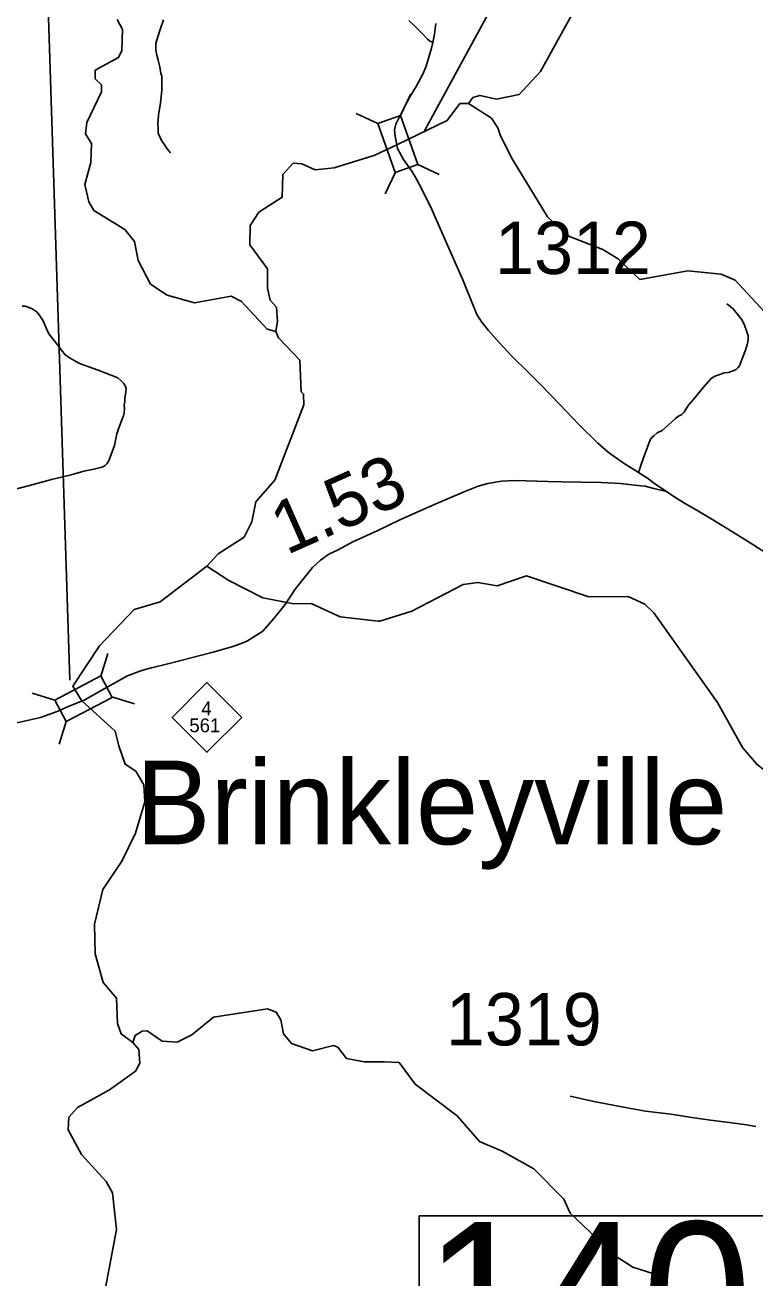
# Model space of a CAD drawing. Extents: x 2290615 to 2522933, y 819489 to 1012715.
# Drawn here: x 2328328 to 2335296, y 916430 to 928394 of the extents above; entities that cross this region are included whole.
import ezdxf

# ---------------------------------------------------------------- set-up
doc = ezdxf.new("R2010")
doc.units = 0
for name, color, linetype in [('Exist Civil Demographics City Label', 7, 'Continuous'), ('Exist Hydrographic Creek Single Shore', 7, 'Continuous'), ('Exist Hydrographic Misc Water Feature', 7, 'Continuous'), ('Exist Road Non-System Type 51', 7, 'Continuous'), ('Exist Road Primary NC Attributed', 7, 'Continuous'), ('Exist Road Primary NC Mileage Hundredths English Label', 7, 'Continuous'), ('Exist Road Primary NC Shield CELL', 7, 'Continuous'), ('Exist Road Primary NC Shield Number Label', 7, 'Continuous'), ('Exist Road Primary NC Structure Standard Bridge CELL', 7, 'Continuous'), ('Exist Road Primary NC Structure Standard Bridge Number Label', 7, 'Continuous'), ('Exist Road Secondary Structure Standard Bridge CELL', 7, 'Continuous'), ('Exist Road Secondary Structure Standard Bridge Number Label', 7, 'Continuous'), ('Exist Road Secondary Type 20 Attributed', 7, 'Continuous'), ('Exist Road Secondary Type 41 Attributed', 7, 'Continuous'), ('Exist Road Secondary Type 51 Attributed', 7, 'Continuous'), ('Exist Road Secondary Type 51 Number Label', 7, 'Continuous')]:
    doc.layers.add(name, color=color, linetype=linetype)

msp = doc.modelspace()

# ---------------------------------------------------------------- linework, layer by layer
at = {"layer": 'Exist Hydrographic Creek Single Shore'}
for points in [[(2332562, 927644), (2332603, 927701), (2332669, 927720), (2332828, 927687), (2333044, 927732), (2333250, 927951), (2333551, 928498), (2333667, 928625), (2333816, 928683)], [(2331668, 927151), (2331884, 927255), (2332356, 927484), (2332479, 927644), (2332562, 927644)], [(2330722, 925467), (2330738, 925567), (2330728, 925701), (2330669, 925767), (2330643, 925881), (2330641, 926065), (2330472, 926297), (2330478, 926481), (2330560, 926606), (2330783, 926750), (2330789, 926967), (2330888, 927076), (2330971, 927070), (2331097, 927012), (2331280, 927030), (2331648, 927145), (2331668, 927151)], [(2330063, 923228), (2330170, 923344), (2330418, 923505), (2330492, 923649), (2330531, 923841), (2330713, 924049), (2330988, 924769), (2330987, 924871), (2330962, 924893), (2330950, 925194), (2330748, 925409), (2330722, 925467)], [(2329355, 918679), (2329245, 918760), (2329210, 918860), (2329200, 919103), (2329073, 919252), (2328996, 919524), (2328992, 919810), (2329071, 920141), (2329252, 920411), (2329382, 920679), (2329471, 920978), (2329461, 921139), (2329384, 921270), (2329284, 921335), (2329224, 921510), (2329188, 921653), (2328866, 921945), (2328785, 922081), (2329038, 922467), (2329368, 922812), (2329617, 922888), (2330063, 923228)], [(2328871, 915633), (2328909, 915966), (2329097, 916335), (2329199, 916894), (2329162, 917243), (2329102, 917352), (2328866, 917609), (2328739, 917846), (2328746, 917965), (2328828, 918057), (2329135, 918227), (2329382, 918404), (2329422, 918482), (2329413, 918613), (2329355, 918679)]]:
    msp.add_lwpolyline(points, dxfattribs=at)
at = {"layer": 'Exist Hydrographic Misc Water Feature'}
for points in [[(2330722, 925467), (2330639, 925490), (2330394, 925756), (2330294, 925804), (2329945, 925741), (2329685, 925815), (2329526, 925920), (2329407, 926145), (2329372, 926328), (2329279, 926442), (2328985, 926624), (2328935, 926707), (2328899, 926873), (2328955, 927082), (2328962, 927263), (2328903, 927355), (2328918, 927464), (2329057, 927756), (2329056, 927825), (2328997, 927881), (2328996, 927963), (2329220, 928084), (2329252, 928151), (2329258, 928352), (2329207, 928448)], [(2332562, 927644), (2332780, 927505), (2332840, 927412), (2332866, 927338), (2332977, 927116), (2333316, 926562), (2333510, 926380), (2333845, 926252), (2333989, 926163), (2334198, 925965), (2334655, 926046), (2334972, 926016), (2335106, 925959), (2335427, 925611)], [(2331713, 922702), (2331699, 922703), (2331335, 922742), (2331059, 922872), (2330892, 922868), (2330599, 922925), (2330273, 923089), (2330063, 923228)], [(2336817, 921680), (2336793, 921545), (2336606, 921202), (2336365, 921133), (2336299, 921091), (2336199, 921097), (2335997, 921213), (2335931, 921211), (2335707, 921142), (2335607, 921148), (2335464, 921215), (2335313, 921336), (2335178, 921495), (2334939, 921925), (2334329, 922783), (2334244, 922865), (2334086, 922937), (2333710, 922935), (2333116, 923134), (2332834, 923040), (2332651, 923072), (2332509, 923053), (2332020, 922796), (2331713, 922702)], [(2331756, 918495), (2331564, 918494), (2331396, 918527), (2331313, 918635), (2331271, 918649), (2331071, 918599), (2330871, 918669), (2330794, 918761), (2330769, 918895), (2330726, 918968), (2330641, 919001), (2330127, 918921), (2329919, 918752), (2329779, 918683), (2329638, 918691), (2329494, 918790), (2329445, 918788), (2329379, 918746), (2329355, 918679)], [(2334330, 916468), (2334129, 916532), (2333961, 916640), (2333532, 917049), (2333472, 917184), (2333185, 917471), (2332883, 917642), (2332665, 917732), (2332454, 917979), (2332051, 918281), (2331898, 918488), (2331756, 918495)]]:
    msp.add_lwpolyline(points, dxfattribs=at)
at = {"layer": 'Exist Road Non-System Type 51'}
for points in [[(2329648, 928445), (2329622, 928360), (2329595, 928283), (2329582, 928241), (2329577, 928217), (2329577, 928194), (2329577, 928155), (2329584, 928108), (2329599, 928059), (2329614, 927995), (2329624, 927931), (2329633, 927907), (2329633, 927866), (2329633, 927769), (2329620, 927652), (2329601, 927535), (2329595, 927454), (2329597, 927409), (2329597, 927362), (2329616, 927322), (2329629, 927292), (2329654, 927258), (2329684, 927211), (2329716, 927175)], [(2331992, 928438), (2332044, 928386), (2332121, 928310), (2332171, 928260), (2332189, 928244), (2332208, 928233), (2332222, 928229)], [(2328300, 925711), (2328330, 925709), (2328358, 925699), (2328394, 925686), (2328443, 925653), (2328469, 925617), (2328499, 925571), (2328533, 925493), (2328556, 925445), (2328627, 925353), (2328676, 925289), (2328711, 925245), (2328757, 925213), (2328802, 925188), (2328840, 925165), (2328893, 925146), (2329024, 925098), (2329155, 925047), (2329212, 925026), (2329245, 924998), (2329268, 924976), (2329279, 924955), (2329288, 924943), (2329293, 924925), (2329291, 924895), (2329288, 924865), (2329280, 924835), (2329279, 924799), (2329275, 924766), (2329277, 924731), (2329275, 924690), (2329266, 924662), (2329252, 924624), (2329240, 924591), (2329222, 924547), (2329213, 924518), (2329203, 924490), (2329180, 924380), (2329151, 924294), (2329134, 924251), (2329123, 924228), (2329116, 924214)], [(2335027, 925731), (2335088, 925685), (2335140, 925621), (2335173, 925576), (2335195, 925527), (2335216, 925475), (2335231, 925426), (2335231, 925387), (2335225, 925353), (2335207, 925289), (2335176, 925216), (2335158, 925167), (2335149, 925140), (2335131, 925121), (2335116, 925106), (2335094, 925094), (2335070, 925085), (2335042, 925076), (2335003, 925073), (2334969, 925061), (2334933, 925048), (2334905, 925039), (2334875, 925015), (2334808, 924939), (2334707, 924817), (2334662, 924765), (2334637, 924725), (2334619, 924698), (2334598, 924676), (2334567, 924658), (2334537, 924637), (2334470, 924576), (2334409, 924524), (2334363, 924500), (2334330, 924472), (2334311, 924457), (2334296, 924433), (2334272, 924372), (2334235, 924271), (2334202, 924180), (2334183, 924122)], [(2329116, 924214), (2329107, 924205), (2329098, 924195), (2329091, 924188), (2329077, 924179), (2329068, 924175), (2329060, 924172), (2329035, 924165), (2328985, 924152), (2328890, 924135), (2328768, 924099), (2328579, 924055), (2328369, 923998), (2328126, 923933)]]:
    msp.add_lwpolyline(points, dxfattribs=at)
at = {"layer": 'Exist Road Primary NC Attributed'}
for points in [[(2334453, 923939), (2334319, 923972), (2334249, 923992), (2334145, 924000), (2334013, 924015), (2333831, 924026), (2333637, 924030), (2333453, 924032), (2333319, 924036), (2333007, 924045), (2332877, 924039), (2332747, 924017), (2332654, 923992), (2332542, 923945), (2332399, 923887), (2332266, 923828), (2332105, 923758), (2331898, 923665), (2331689, 923566), (2331590, 923519), (2331458, 923460), (2331317, 923382), (2331227, 923341), (2331147, 923284), (2331071, 923213), (2330907, 923009), (2330811, 922861), (2330704, 922727), (2330596, 922608), (2330513, 922553), (2330451, 922515), (2330399, 922493), (2330310, 922459), (2330122, 922405), (2329689, 922293), (2329534, 922257), (2329473, 922239), (2329424, 922226), (2329306, 922181), (2329083, 922056), (2328892, 921949), (2328756, 921892)], [(2335445, 923326), (2335250, 923450), (2335080, 923556), (2334883, 923675), (2334750, 923754), (2334623, 923828), (2334520, 923893), (2334453, 923939)], [(2328756, 921892), (2328633, 921840), (2328475, 921782), (2328277, 921736), (2328094, 921705), (2327872, 921669), (2327695, 921638), (2327552, 921635), (2327321, 921651), (2327054, 921673)]]:
    msp.add_lwpolyline(points, dxfattribs=at)
at = {"layer": 'Exist Road Primary NC Shield CELL'}
msp.add_lwpolyline([(2329731, 921783), (2330064, 922116), (2330397, 921783), (2330064, 921450)], close=True, dxfattribs=at)
at = {"layer": 'Exist Road Primary NC Structure Standard Bridge CELL'}
for p, q in [((2329052, 922178), (2329119, 922394)), ((2328396, 922015), (2328612, 921948)), ((2329157, 921978), (2329373, 921911)), ((2328653, 921527), (2328720, 921743))]:
    msp.add_line(p, q, dxfattribs=at)
msp.add_lwpolyline([(2328612, 921948), (2329051, 922179), (2329159, 921974), (2328720, 921743)], close=True, dxfattribs=at)
at = {"layer": 'Exist Road Primary NC Structure Standard Bridge Number Label'}
msp.add_line((2328754, 922140), (2328538, 928881), dxfattribs=at)
at = {"layer": 'Exist Road Secondary Structure Standard Bridge CELL'}
for p, q in [((2332009, 927736), (2331912, 927531)), ((2331489, 927550), (2331694, 927453)), ((2331864, 926988), (2331767, 926783)), ((2332077, 927064), (2332282, 926967))]:
    msp.add_line(p, q, dxfattribs=at)
msp.add_lwpolyline([(2331912, 927531), (2332078, 927064), (2331860, 926986), (2331694, 927453)], close=True, dxfattribs=at)
at = {"layer": 'Exist Road Secondary Structure Standard Bridge Number Label'}
msp.add_lwpolyline([(2332142, 927385), (2333681, 930217), (2336913, 933172)], dxfattribs=at)
msp.add_lwpolyline([(2332090, 917024), (2335806, 917024), (2335806, 915487), (2332090, 915487)], close=True, dxfattribs=at)
at = {"layer": 'Exist Road Secondary Type 20 Attributed'}
msp.add_lwpolyline([(2335304, 917875), (2335216, 917891), (2335075, 917910), (2334873, 917937), (2334692, 917963), (2334495, 917994), (2334251, 918023), (2334075, 918055), (2333758, 918116), (2333532, 918167)], dxfattribs=at)
at = {"layer": 'Exist Road Secondary Type 41 Attributed'}
msp.add_lwpolyline([(2332249, 928409), (2332237, 928306), (2332222, 928229), (2332208, 928173), (2332157, 928003), (2332128, 927931), (2332063, 927808), (2332001, 927710), (2331940, 927595), (2331868, 927449), (2331855, 927392), (2331860, 927332), (2331883, 927216)], dxfattribs=at)
at = {"layer": 'Exist Road Secondary Type 51 Attributed'}
for points in [[(2331883, 927216), (2331942, 927112), (2332020, 927000), (2332063, 926929), (2332065, 926926)], [(2332063, 926929), (2332118, 926821), (2332210, 926634), (2332347, 926321), (2332455, 926076), (2332506, 925961), (2332611, 925699), (2332645, 925624), (2332689, 925557), (2332751, 925479), (2332853, 925364), (2332978, 925230), (2333128, 925084), (2333256, 924955), (2333434, 924771), (2333615, 924581), (2333796, 924403), (2333895, 924317), (2333952, 924274), (2334058, 924201), (2334141, 924149), (2334183, 924122), (2334271, 924067), (2334350, 924008), (2334453, 923939)]]:
    msp.add_lwpolyline(points, dxfattribs=at)

# ---------------------------------------------------------------- texts
at = {"layer": 'Exist Civil Demographics City Label'}
msp.add_text('Brinkleyville', height=800, rotation=360, dxfattribs=at).set_placement((2329384, 920571))
at = {"layer": 'Exist Road Primary NC Mileage Hundredths English Label'}
msp.add_text('1.53', height=500, rotation=23.9582, dxfattribs=at).set_placement((2330823, 923330))
at = {"layer": 'Exist Road Primary NC Shield Number Label'}
for s, height, p in [('4', 132, (2330010, 921803)), ('561', 132.5, (2329896, 921641))]:
    msp.add_text(s, height=height, dxfattribs=at).set_placement(p)
at = {"layer": 'Exist Road Secondary Structure Standard Bridge Number Label'}
msp.add_text('140', height=1400, dxfattribs=at).set_placement((2332140, 915566))
at = {"layer": 'Exist Road Secondary Type 51 Number Label'}
for s, p in [('1312', (2332815, 926017)), ('1319', (2332346, 918651))]:
    msp.add_text(s, height=500, rotation=360, dxfattribs=at).set_placement(p)

doc.saveas('drawing.dxf')
